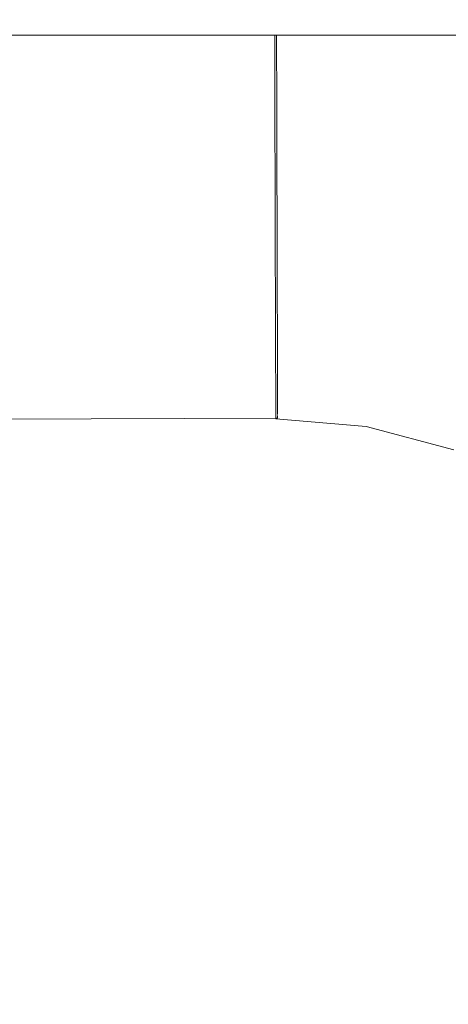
# Model space of a CAD drawing. Header units: millimetres. Extents: x -30280 to 309309, y -17460 to 4378.
# Tile 792 of 1056: x 249891 to 249905, y -13039 to -13007. Entities that reach past the tile are written whole.
import ezdxf

# ---------------------------------------------------------------- set-up
doc = ezdxf.new("R2010")
doc.units = ezdxf.units.MM
doc.header["$MEASUREMENT"] = 0
doc.linetypes.add('Wipeout_Contour', pattern=[1000, 0, -1000])
for name, color, linetype in [('Nuevo_08_E_Envans secs', 7, 'Continuous'), ('Nuevo_09_EI_Mobiliari general', 7, 'Continuous'), ('Nuevo_Ventanas Archicad', 7, 'Continuous')]:
    doc.layers.add(name, color=color, linetype=linetype)
doc.layers.add('Nuevo_09_EI_Mobiliari general_Pluma_Nº__1', color=7, linetype='Continuous', lineweight=5)

# ---------------------------------------------------------------- blocks, each defined once
blk = doc.blocks.new('Elem Sección_541_6', base_point=(235890.588, -13459.976))
at = {"color": 254, "linetype": 'Wipeout_Contour', "lineweight": 0, "ltscale": 1517989.291840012}
blk.add_wipeout([(248979.884, -11359.976), (254508.641, -11359.976), (254508.641, -13457.976), (254654.197, -13457.976), (254654.197, -11012.976), (248979.884, -11012.976)], dxfattribs=at).dxf.layer = 'Nuevo_08_E_Envans secs'
blk = doc.blocks.new('Elem Sección_543_6', base_point=(235890.588, -13459.976))
at = {"color": 254, "linetype": 'Wipeout_Contour', "lineweight": 0, "ltscale": 31165908.05935061}
blk.add_wipeout([(253368.641, -11399.976), (248979.884, -11399.976), (248979.884, -13305.666), (249022.416, -13068.118), (249023.053, -13065.78), (249026.984, -13043.488), (249005.387, -13043.488), (249005.387, -12987.919), (249005.459, -12987.919), (249019.024, -12561.809), (249441.751, -12561.809), (249455.316, -12987.919), (249455.387, -12987.919), (249455.387, -13043.488), (249433.791, -13043.488), (249437.722, -13065.78), (249438.358, -13068.118), (249480.387, -13302.855), (249522.416, -13068.119), (249523.053, -13065.78), (249526.984, -13043.488), (249505.387, -13043.488), (249505.387, -12987.919), (249505.459, -12987.919), (249519.024, -12561.809), (249941.751, -12561.809), (249955.316, -12987.919), (249955.387, -12987.919), (249955.387, -13043.488), (249933.791, -13043.488), (249937.722, -13065.78), (249938.358, -13068.119), (249980.387, -13302.855), (250022.416, -13068.119), (250023.053, -13065.78), (250026.984, -13043.488), (250005.387, -13043.488), (250005.387, -12987.919), (250005.459, -12987.919), (250019.024, -12561.81), (250441.751, -12561.81), (250455.316, -12987.919), (250455.387, -12987.919), (250455.387, -13043.488), (250433.791, -13043.488), (250437.722, -13065.78), (250438.358, -13068.119), (250480.387, -13302.855), (250522.416, -13068.119), (250523.053, -13065.78), (250526.984, -13043.488), (250505.387, -13043.488), (250505.387, -12987.919), (250505.459, -12987.919), (250519.024, -12561.81), (250941.751, -12561.81), (250955.316, -12987.919), (250955.387, -12987.919), (250955.387, -13043.488), (250933.791, -13043.488), (250937.722, -13065.78), (250938.358, -13068.119), (250980.387, -13302.855), (251022.416, -13068.119), (251023.053, -13065.78), (251026.984, -13043.488), (251005.387, -13043.488), (251005.387, -12987.919), (251005.459, -12987.919), (251019.024, -12561.81), (251441.751, -12561.81), (251455.316, -12987.919), (251455.387, -12987.919), (251455.387, -13043.488), (251433.791, -13043.488), (251437.722, -13065.78), (251438.358, -13068.119), (251480.387, -13302.855), (251522.416, -13068.119), (251523.053, -13065.78), (251526.984, -13043.488), (251505.387, -13043.488), (251505.387, -12987.919), (251505.459, -12987.919), (251519.024, -12561.81), (251941.751, -12561.81), (251955.316, -12987.919), (251955.387, -12987.919), (251955.387, -13043.488), (251933.791, -13043.488), (251937.722, -13065.78), (251938.358, -13068.119), (251980.387, -13302.855), (252022.416, -13068.119), (252023.053, -13065.78), (252026.984, -13043.488), (252005.387, -13043.488), (252005.387, -12987.919), (252005.459, -12987.919), (252019.024, -12561.81), (252441.751, -12561.81), (252455.316, -12987.919), (252455.387, -12987.919), (252455.387, -13043.488), (252433.791, -13043.488), (252437.722, -13065.78), (252438.358, -13068.119), (252480.387, -13302.855), (252522.416, -13068.119), (252523.053, -13065.78), (252526.984, -13043.488), (252505.387, -13043.488), (252505.387, -12987.919), (252505.459, -12987.919), (252519.024, -12561.81), (252941.751, -12561.81), (252955.316, -12987.919), (252955.387, -12987.919), (252955.387, -13043.488), (252933.791, -13043.488), (252937.722, -13065.78), (252938.358, -13068.119), (252999.567, -13409.976), (253368.641, -13409.976)], dxfattribs=at).dxf.layer = 'Nuevo_Ventanas Archicad'
blk = doc.blocks.new('Elem Sección_575_6', base_point=(235890.588, -13459.976))
at = {"color": 254, "linetype": 'Wipeout_Contour', "lineweight": 0, "ltscale": 1000274.491405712}
blk.add_wipeout([(249505.387, -13007.674), (249955.387, -13007.674), (249955.387, -12996.139), (249505.387, -12996.139)], dxfattribs=at).dxf.layer = 'Nuevo_09_EI_Mobiliari general'
at = {"color": 254, "linetype": 'Wipeout_Contour', "lineweight": 0, "ltscale": 9752827.254525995}
blk.add_wipeout([(249544.853, -13034.287), (249543.278, -13043.221), (249543.407, -13043.221), (249543.735, -13043.071), (249549.285, -13041.62), (249554.944, -13041.147), (249554.944, -13041.12), (249730.387, -13041.603), (249823.63, -13041.346), (249905.831, -13041.12), (249905.831, -13041.147), (249911.49, -13041.62), (249917.04, -13043.071), (249917.368, -13043.221), (249917.497, -13043.221), (249915.922, -13034.287), (249915.153, -13031.419), (249913.897, -13028.729), (249912.191, -13026.298), (249910.089, -13024.201), (249907.654, -13022.502), (249904.961, -13021.252), (249902.091, -13020.49), (249899.133, -13020.239), (249899.133, -13020.217), (249743.579, -13020.652), (249743.579, -13020.725), (249730.387, -13020.689), (249717.196, -13020.725), (249717.196, -13020.652), (249561.642, -13020.217), (249561.642, -13020.239), (249558.684, -13020.49), (249555.814, -13021.252), (249553.12, -13022.502), (249550.685, -13024.201), (249548.583, -13026.298), (249546.878, -13028.729), (249545.622, -13031.419)], dxfattribs=at).dxf.layer = 'Nuevo_09_EI_Mobiliari general'
at = {"color": 254, "linetype": 'Wipeout_Contour', "lineweight": 0, "ltscale": 1251223.874795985}
blk.add_wipeout([(249904.319, -13007.674), (249904.146, -13008.668), (249909.042, -13009.967), (249909.43, -13008.893), (249904.837, -13007.674)], dxfattribs=at).dxf.layer = 'Nuevo_09_EI_Mobiliari general'
at = {"color": 254, "linetype": 'Wipeout_Contour', "lineweight": 0, "ltscale": 1251198.090922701}
blk.add_wipeout([(249899.16, -13007.674), (249899.162, -13008.217), (249899.162, -13008.245), (249904.146, -13008.668), (249904.319, -13007.674)], dxfattribs=at).dxf.layer = 'Nuevo_09_EI_Mobiliari general'
at = {"color": 254, "linetype": 'Wipeout_Contour', "lineweight": 0, "ltscale": 1000979.427936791}
blk.add_wipeout([(249904.146, -13008.668), (249903.93, -13009.913), (249908.612, -13011.156), (249909.042, -13009.967)], dxfattribs=at).dxf.layer = 'Nuevo_09_EI_Mobiliari general'
at = {"color": 254, "linetype": 'Wipeout_Contour', "lineweight": 0, "ltscale": 1251198.030334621}
blk.add_wipeout([(249899.162, -13008.245), (249899.165, -13009.481), (249899.165, -13009.508), (249903.93, -13009.913), (249904.146, -13008.668)], dxfattribs=at).dxf.layer = 'Nuevo_09_EI_Mobiliari general'
at = {"color": 254, "linetype": 'Wipeout_Contour', "lineweight": 0, "ltscale": 1000612.837324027}
blk.add_wipeout([(249899.16, -13007.674), (249730.387, -13007.674), (249730.387, -13008.689), (249899.162, -13008.217)], dxfattribs=at).dxf.layer = 'Nuevo_09_EI_Mobiliari general'
at = {"color": 254, "linetype": 'Wipeout_Contour', "lineweight": 0, "ltscale": 1000978.360846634}
blk.add_wipeout([(249903.93, -13009.913), (249903.699, -13011.24), (249908.154, -13012.423), (249908.612, -13011.156)], dxfattribs=at).dxf.layer = 'Nuevo_09_EI_Mobiliari general'
at = {"layer": 'Nuevo_09_EI_Mobiliari general_Pluma_Nº__1', "color": 7, "linetype": 'Continuous', "lineweight": 5}
blk.add_line((249505.387, -13007.674), (249955.387, -13007.674), dxfattribs=at)
at = {"color": 254, "linetype": 'Wipeout_Contour', "lineweight": 0, "ltscale": 1501435.940347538}
blk.add_wipeout([(249899.103, -13009.503), (249899.106, -13010.828), (249899.169, -13010.828), (249899.169, -13010.855), (249903.699, -13011.24), (249903.93, -13009.913)], dxfattribs=at).dxf.layer = 'Nuevo_09_EI_Mobiliari general'
at = {"color": 254, "linetype": 'Wipeout_Contour', "lineweight": 0, "ltscale": 1000613.079023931}
blk.add_wipeout([(249899.162, -13008.217), (249730.387, -13008.689), (249730.387, -13009.952), (249899.165, -13009.481)], dxfattribs=at).dxf.layer = 'Nuevo_09_EI_Mobiliari general'
at = {"color": 254, "linetype": 'Wipeout_Contour', "lineweight": 0, "ltscale": 1000977.24145686}
blk.add_wipeout([(249903.699, -13011.24), (249903.461, -13012.608), (249907.681, -13013.729), (249908.154, -13012.423)], dxfattribs=at).dxf.layer = 'Nuevo_09_EI_Mobiliari general'
at = {"layer": 'Nuevo_09_EI_Mobiliari general_Pluma_Nº__1', "color": 7, "linetype": 'Continuous', "lineweight": 5}
for p, q in [((249899.098, -13007.674), (249899.099, -13008.217)), ((249899.16, -13007.674), (249899.162, -13008.217))]:
    blk.add_line(p, q, dxfattribs=at)
at = {"color": 254, "linetype": 'Wipeout_Contour', "lineweight": 0, "ltscale": 1000959.487878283}
blk.add_wipeout([(249899.106, -13010.85), (249899.11, -13012.239), (249903.461, -13012.608), (249903.699, -13011.24)], dxfattribs=at).dxf.layer = 'Nuevo_09_EI_Mobiliari general'
at = {"color": 254, "linetype": 'Wipeout_Contour', "lineweight": 0, "ltscale": 1501087.31874639}
blk.add_wipeout([(249899.165, -13009.481), (249730.387, -13009.952), (249730.387, -13011.299), (249899.106, -13010.828), (249899.103, -13009.503), (249899.165, -13009.508)], dxfattribs=at).dxf.layer = 'Nuevo_09_EI_Mobiliari general'
at = {"color": 254, "linetype": 'Wipeout_Contour', "lineweight": 0, "ltscale": 1000976.103693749}
blk.add_wipeout([(249903.461, -13012.608), (249903.223, -13013.977), (249907.209, -13015.035), (249907.681, -13013.729)], dxfattribs=at).dxf.layer = 'Nuevo_09_EI_Mobiliari general'
at = {"layer": 'Nuevo_09_EI_Mobiliari general_Pluma_Nº__1', "color": 7, "linetype": 'Continuous', "lineweight": 5}
for p, q in [((249899.099, -13008.217), (249899.103, -13009.481)), ((249899.162, -13008.217), (249899.165, -13009.481))]:
    blk.add_line(p, q, dxfattribs=at)
at = {"color": 254, "linetype": 'Wipeout_Contour', "lineweight": 0, "ltscale": 1000959.310147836}
blk.add_wipeout([(249899.11, -13012.239), (249899.114, -13013.628), (249903.223, -13013.977), (249903.461, -13012.608)], dxfattribs=at).dxf.layer = 'Nuevo_09_EI_Mobiliari general'
at = {"color": 254, "linetype": 'Wipeout_Contour', "lineweight": 0, "ltscale": 1751183.597709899}
blk.add_wipeout([(249899.169, -13010.828), (249730.387, -13011.299), (249743.605, -13011.336), (249743.601, -13012.652), (249899.11, -13012.217), (249899.106, -13010.85), (249899.169, -13010.855)], dxfattribs=at).dxf.layer = 'Nuevo_09_EI_Mobiliari general'
at = {"color": 254, "linetype": 'Wipeout_Contour', "lineweight": 0, "ltscale": 1000974.981966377}
blk.add_wipeout([(249903.223, -13013.977), (249902.993, -13015.304), (249906.751, -13016.302), (249907.209, -13015.035)], dxfattribs=at).dxf.layer = 'Nuevo_09_EI_Mobiliari general'
at = {"layer": 'Nuevo_09_EI_Mobiliari general_Pluma_Nº__1', "color": 7, "linetype": 'Continuous', "lineweight": 5}
for p, q in [((249899.103, -13009.481), (249899.106, -13010.828)), ((249899.165, -13009.481), (249899.169, -13010.828))]:
    blk.add_line(p, q, dxfattribs=at)
at = {"color": 254, "linetype": 'Wipeout_Contour', "lineweight": 0, "ltscale": 1000959.133791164}
blk.add_wipeout([(249899.114, -13013.628), (249899.118, -13014.975), (249902.993, -13015.304), (249903.223, -13013.977)], dxfattribs=at).dxf.layer = 'Nuevo_09_EI_Mobiliari general'
at = {"color": 254, "linetype": 'Wipeout_Contour', "lineweight": 0, "ltscale": 1500946.855910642}
blk.add_wipeout([(249730.388, -13012.689), (249743.601, -13012.725), (249743.597, -13014.041), (249899.114, -13013.607), (249899.11, -13012.239), (249899.11, -13012.217)], dxfattribs=at).dxf.layer = 'Nuevo_09_EI_Mobiliari general'
at = {"color": 254, "linetype": 'Wipeout_Contour', "lineweight": 0, "ltscale": 1000973.91011862}
blk.add_wipeout([(249902.993, -13015.304), (249902.776, -13016.549), (249906.321, -13017.491), (249906.751, -13016.302)], dxfattribs=at).dxf.layer = 'Nuevo_09_EI_Mobiliari general'
at = {"layer": 'Nuevo_09_EI_Mobiliari general_Pluma_Nº__1', "color": 7, "linetype": 'Continuous', "lineweight": 5}
for p, q in [((249899.106, -13010.828), (249899.11, -13012.217)), ((249899.169, -13010.828), (249899.173, -13012.217))]:
    blk.add_line(p, q, dxfattribs=at)
at = {"color": 254, "linetype": 'Wipeout_Contour', "lineweight": 0, "ltscale": 1000958.963897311}
blk.add_wipeout([(249899.118, -13014.975), (249899.121, -13016.239), (249902.776, -13016.549), (249902.993, -13015.304)], dxfattribs=at).dxf.layer = 'Nuevo_09_EI_Mobiliari general'
at = {"color": 254, "linetype": 'Wipeout_Contour', "lineweight": 0, "ltscale": 1250877.696382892}
blk.add_wipeout([(249743.597, -13014.041), (249743.594, -13015.388), (249899.118, -13014.954), (249899.114, -13013.628), (249899.114, -13013.607)], dxfattribs=at).dxf.layer = 'Nuevo_09_EI_Mobiliari general'
at = {"color": 254, "linetype": 'Wipeout_Contour', "lineweight": 0, "ltscale": 1000972.920408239}
blk.add_wipeout([(249902.776, -13016.549), (249902.581, -13017.675), (249905.933, -13018.565), (249906.321, -13017.491)], dxfattribs=at).dxf.layer = 'Nuevo_09_EI_Mobiliari general'
at = {"layer": 'Nuevo_09_EI_Mobiliari general_Pluma_Nº__1', "color": 7, "linetype": 'Continuous', "lineweight": 5}
for p, q in [((249899.11, -13012.217), (249899.114, -13013.607)), ((249899.173, -13012.217), (249899.177, -13013.606))]:
    blk.add_line(p, q, dxfattribs=at)
at = {"color": 254, "linetype": 'Wipeout_Contour', "lineweight": 0, "ltscale": 1000958.805300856}
blk.add_wipeout([(249899.121, -13016.239), (249899.125, -13017.382), (249902.581, -13017.675), (249902.776, -13016.549)], dxfattribs=at).dxf.layer = 'Nuevo_09_EI_Mobiliari general'
at = {"color": 254, "linetype": 'Wipeout_Contour', "lineweight": 0, "ltscale": 1250878.041885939}
blk.add_wipeout([(249743.594, -13015.388), (249743.59, -13016.652), (249899.121, -13016.217), (249899.118, -13014.975), (249899.118, -13014.954)], dxfattribs=at).dxf.layer = 'Nuevo_09_EI_Mobiliari general'
at = {"color": 254, "linetype": 'Wipeout_Contour', "lineweight": 0, "ltscale": 1000972.042549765}
blk.add_wipeout([(249902.412, -13018.646), (249905.597, -13019.492), (249905.933, -13018.565), (249902.581, -13017.675)], dxfattribs=at).dxf.layer = 'Nuevo_09_EI_Mobiliari general'
at = {"layer": 'Nuevo_09_EI_Mobiliari general_Pluma_Nº__1', "color": 7, "linetype": 'Continuous', "lineweight": 5}
for p, q in [((249899.114, -13013.607), (249899.118, -13014.954)), ((249899.177, -13013.606), (249899.181, -13014.953))]:
    blk.add_line(p, q, dxfattribs=at)
at = {"color": 254, "linetype": 'Wipeout_Contour', "lineweight": 0, "ltscale": 1000958.662471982}
blk.add_wipeout([(249902.581, -13017.675), (249899.125, -13017.382), (249899.127, -13018.368), (249902.412, -13018.646)], dxfattribs=at).dxf.layer = 'Nuevo_09_EI_Mobiliari general'
at = {"color": 254, "linetype": 'Wipeout_Contour', "lineweight": 0, "ltscale": 1250878.361586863}
blk.add_wipeout([(249743.59, -13016.652), (249743.587, -13017.794), (249899.125, -13017.36), (249899.121, -13016.239), (249899.121, -13016.217)], dxfattribs=at).dxf.layer = 'Nuevo_09_EI_Mobiliari general'
at = {"color": 254, "linetype": 'Wipeout_Contour', "lineweight": 0, "ltscale": 1000971.302855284}
blk.add_wipeout([(249902.412, -13018.646), (249902.275, -13019.434), (249905.325, -13020.244), (249905.597, -13019.492)], dxfattribs=at).dxf.layer = 'Nuevo_09_EI_Mobiliari general'
at = {"layer": 'Nuevo_09_EI_Mobiliari general_Pluma_Nº__1', "color": 7, "linetype": 'Continuous', "lineweight": 5}
for p, q in [((249899.118, -13014.954), (249899.121, -13016.217)), ((249899.181, -13014.953), (249899.184, -13016.217))]:
    blk.add_line(p, q, dxfattribs=at)
at = {"color": 254, "linetype": 'Wipeout_Contour', "lineweight": 0, "ltscale": 1000958.539439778}
blk.add_wipeout([(249899.127, -13018.368), (249899.13, -13019.167), (249902.275, -13019.434), (249902.412, -13018.646)], dxfattribs=at).dxf.layer = 'Nuevo_09_EI_Mobiliari general'
at = {"color": 254, "linetype": 'Wipeout_Contour', "lineweight": 0, "ltscale": 1000641.234050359}
blk.add_wipeout([(249743.584, -13018.78), (249899.127, -13018.346), (249899.125, -13017.36), (249743.587, -13017.794)], dxfattribs=at).dxf.layer = 'Nuevo_09_EI_Mobiliari general'
at = {"color": 254, "linetype": 'Wipeout_Contour', "lineweight": 0, "ltscale": 1000970.723499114}
blk.add_wipeout([(249902.275, -13019.434), (249902.174, -13020.015), (249905.125, -13020.799), (249905.325, -13020.244)], dxfattribs=at).dxf.layer = 'Nuevo_09_EI_Mobiliari general'
at = {"layer": 'Nuevo_09_EI_Mobiliari general_Pluma_Nº__1', "color": 7, "linetype": 'Continuous', "lineweight": 5}
for p, q in [((249899.121, -13016.217), (249899.125, -13017.36)), ((249899.184, -13016.217), (249899.187, -13017.36))]:
    blk.add_line(p, q, dxfattribs=at)
at = {"color": 254, "linetype": 'Wipeout_Contour', "lineweight": 0, "ltscale": 1000958.4397441}
blk.add_wipeout([(249899.13, -13019.167), (249899.131, -13019.757), (249902.174, -13020.015), (249902.275, -13019.434)], dxfattribs=at).dxf.layer = 'Nuevo_09_EI_Mobiliari general'
at = {"color": 254, "linetype": 'Wipeout_Contour', "lineweight": 0, "ltscale": 1250878.885813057}
blk.add_wipeout([(249743.584, -13018.78), (249743.582, -13019.58), (249899.13, -13019.146), (249899.127, -13018.368), (249899.127, -13018.346)], dxfattribs=at).dxf.layer = 'Nuevo_09_EI_Mobiliari general'
at = {"color": 254, "linetype": 'Wipeout_Contour', "lineweight": 0, "ltscale": 1000970.321917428}
blk.add_wipeout([(249902.174, -13020.015), (249902.112, -13020.371), (249905.002, -13021.138), (249905.125, -13020.799)], dxfattribs=at).dxf.layer = 'Nuevo_09_EI_Mobiliari general'
at = {"layer": 'Nuevo_09_EI_Mobiliari general_Pluma_Nº__1', "color": 7, "linetype": 'Continuous', "lineweight": 5}
for p, q in [((249899.125, -13017.36), (249899.127, -13018.346)), ((249899.187, -13017.36), (249899.19, -13018.346))]:
    blk.add_line(p, q, dxfattribs=at)
at = {"color": 254, "linetype": 'Wipeout_Contour', "lineweight": 0, "ltscale": 1000958.366393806}
blk.add_wipeout([(249899.131, -13019.757), (249899.132, -13020.118), (249902.112, -13020.371), (249902.174, -13020.015)], dxfattribs=at).dxf.layer = 'Nuevo_09_EI_Mobiliari general'
at = {"color": 254, "linetype": 'Wipeout_Contour', "lineweight": 0, "ltscale": 1000970.110330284}
blk.add_wipeout([(249902.091, -13020.49), (249904.961, -13021.252), (249905.002, -13021.138), (249902.112, -13020.371)], dxfattribs=at).dxf.layer = 'Nuevo_09_EI_Mobiliari general'
at = {"color": 254, "linetype": 'Wipeout_Contour', "lineweight": 0, "ltscale": 1000958.321773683}
blk.add_wipeout([(249902.112, -13020.371), (249899.132, -13020.118), (249899.133, -13020.239), (249902.091, -13020.49)], dxfattribs=at).dxf.layer = 'Nuevo_09_EI_Mobiliari general'
at = {"layer": 'Nuevo_09_EI_Mobiliari general_Pluma_Nº__1', "color": 7, "linetype": 'Continuous', "lineweight": 5}
blk.add_line((249904.961, -13021.252), (249902.091, -13020.49), dxfattribs=at)
at = {"color": 254, "linetype": 'Wipeout_Contour', "lineweight": 0, "ltscale": 1000641.713650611}
blk.add_wipeout([(249743.579, -13020.652), (249899.133, -13020.217), (249899.132, -13020.096), (249743.579, -13020.53)], dxfattribs=at).dxf.layer = 'Nuevo_09_EI_Mobiliari general'
at = {"color": 254, "linetype": 'Wipeout_Contour', "lineweight": 0, "ltscale": 1250879.074436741}
blk.add_wipeout([(249743.582, -13019.58), (249743.58, -13020.169), (249899.131, -13019.735), (249899.13, -13019.167), (249899.13, -13019.146)], dxfattribs=at).dxf.layer = 'Nuevo_09_EI_Mobiliari general'
at = {"layer": 'Nuevo_09_EI_Mobiliari general_Pluma_Nº__1', "color": 7, "linetype": 'Continuous', "lineweight": 5}
for p, q in [((249899.127, -13018.346), (249899.13, -13019.146)), ((249899.19, -13018.346), (249899.192, -13019.145))]:
    blk.add_line(p, q, dxfattribs=at)
at = {"color": 254, "linetype": 'Wipeout_Contour', "lineweight": 0, "ltscale": 1250879.205960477}
blk.add_wipeout([(249743.58, -13020.169), (249743.579, -13020.53), (249899.132, -13020.096), (249899.131, -13019.757), (249899.131, -13019.735)], dxfattribs=at).dxf.layer = 'Nuevo_09_EI_Mobiliari general'
at = {"layer": 'Nuevo_09_EI_Mobiliari general_Pluma_Nº__1', "color": 7, "linetype": 'Continuous', "lineweight": 5}
for p, q in [((249899.13, -13019.146), (249899.131, -13019.735)), ((249899.192, -13019.145), (249899.194, -13019.735)), ((249899.131, -13019.735), (249899.132, -13020.096)), ((249899.194, -13019.735), (249899.195, -13020.096)), ((249899.195, -13020.217), (249743.579, -13020.652)), ((249899.132, -13020.096), (249899.133, -13020.239)), ((249902.091, -13020.49), (249899.133, -13020.239)), ((249899.195, -13020.123), (249899.195, -13020.217))]:
    blk.add_line(p, q, dxfattribs=at)

msp = doc.modelspace()

# ---------------------------------------------------------------- block references
at = {"layer": 'Nuevo_08_E_Envans secs', "lineweight": 0}
msp.add_blockref('Elem Sección_541_6', (235890.588, -13459.976), dxfattribs=at)

# ---------------------------------------------------------------- next in the draw order: block references
at = {"layer": 'Nuevo_Ventanas Archicad', "lineweight": 0}
msp.add_blockref('Elem Sección_543_6', (235890.588, -13459.976), dxfattribs=at)

# ---------------------------------------------------------------- next in the draw order: block references
at = {"layer": 'Nuevo_09_EI_Mobiliari general', "lineweight": 0}
msp.add_blockref('Elem Sección_575_6', (235890.588, -13459.976), dxfattribs=at)

doc.saveas('drawing.dxf')
